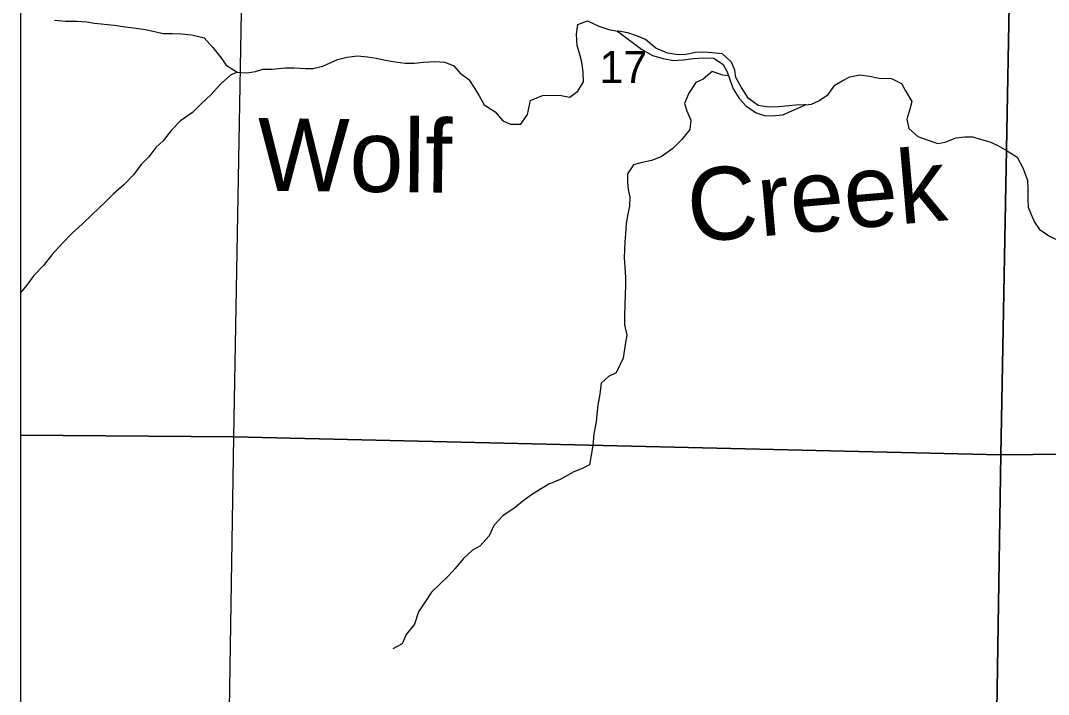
# Model space of a CAD drawing. Extents: x 1772825 to 1773716, y 1138558 to 1139032.
# Drawn here: x 1772825.358 to 1772826.028, y 1138562.479 to 1138562.918 of the extents above; entities that cross this region are included whole.
import ezdxf

# ---------------------------------------------------------------- set-up
doc = ezdxf.new("R2010")
doc.units = 0
for name, color, linetype in [('GM_X_Minor_River', 7, 'Continuous'), ('GM_X_Minor_River_Text', 7, 'Continuous'), ('GM_X_Section', 7, 'Continuous'), ('GM_X_Section_Text', 7, 'Continuous'), ('GM_X_Township', 7, 'Continuous')]:
    doc.layers.add(name, color=color, linetype=linetype)

msp = doc.modelspace()

# ---------------------------------------------------------------- linework, layer by layer
at = {"layer": 'GM_X_Minor_River'}
for points in [[(1772825.38013, 1138562.91789), (1772825.38714, 1138562.91729), (1772825.39453, 1138562.91725), (1772825.40116, 1138562.91684), (1772825.40608, 1138562.91587), (1772825.41896, 1138562.91467), (1772825.42634, 1138562.91349), (1772825.43316, 1138562.9127), (1772825.43941, 1138562.91192), (1772825.44604, 1138562.91037), (1772825.45096, 1138562.9092), (1772825.45702, 1138562.90918), (1772825.46252, 1138562.90896), (1772825.46952, 1138562.90836), (1772825.47747, 1138562.90642), (1772825.48332, 1138562.90013), (1772825.48841, 1138562.89366), (1772825.4918, 1138562.88852), (1772825.49917, 1138562.88412), (1772825.50542, 1138562.88353), (1772825.51111, 1138562.88445)], [(1772825.51111, 1138562.88445), (1772825.51585, 1138562.88594), (1772825.52191, 1138562.88591), (1772825.53064, 1138562.88682), (1772825.53613, 1138562.88679), (1772825.54371, 1138562.88638), (1772825.54844, 1138562.88636), (1772825.55489, 1138562.88784), (1772825.56439, 1138562.89235), (1772825.57046, 1138562.89384), (1772825.57747, 1138562.89475), (1772825.5841, 1138562.89396), (1772825.58959, 1138562.89318), (1772825.59584, 1138562.89182), (1772825.60209, 1138562.89084), (1772825.60852, 1138562.88986), (1772825.61459, 1138562.88983), (1772825.62047, 1138562.89057), (1772825.62786, 1138562.89091), (1772825.63449, 1138562.8905), (1772825.64035, 1138562.88819), (1772825.6445, 1138562.88343), (1772825.64998, 1138562.87923), (1772825.65374, 1138562.87371), (1772825.65675, 1138562.86858), (1772825.66014, 1138562.86268), (1772825.66713, 1138562.85828), (1772825.67222, 1138562.85238), (1772825.67714, 1138562.85008), (1772825.68396, 1138562.85005), (1772825.68834, 1138562.85648), (1772825.69028, 1138562.86557), (1772825.69806, 1138562.86876), (1772825.7045, 1138562.86911), (1772825.71019, 1138562.86889), (1772825.71587, 1138562.86773), (1772825.72119, 1138562.87169), (1772825.72481, 1138562.87774), (1772825.72465, 1138562.884), (1772825.72373, 1138562.89064), (1772825.72243, 1138562.89558), (1772825.72056, 1138562.90147), (1772825.72021, 1138562.90887), (1772825.72099, 1138562.91513), (1772825.72745, 1138562.91756), (1772825.73482, 1138562.91392), (1772825.74126, 1138562.91181), (1772825.74685, 1138562.91076)], [(1772825.74685, 1138562.91076), (1772825.75728, 1138562.90286), (1772825.76256, 1138562.89903), (1772825.76974, 1138562.89481), (1772825.77674, 1138562.89287), (1772825.78336, 1138562.89169), (1772825.78981, 1138562.89203), (1772825.79644, 1138562.89294), (1772825.8027, 1138562.89347), (1772825.8097, 1138562.89305), (1772825.81575, 1138562.88903), (1772825.81837, 1138562.88427), (1772825.82024, 1138562.87932), (1772825.82229, 1138562.87324), (1772825.82642, 1138562.86676), (1772825.83056, 1138562.86199), (1772825.83736, 1138562.85759), (1772825.84341, 1138562.85565), (1772825.84985, 1138562.8558), (1772825.85459, 1138562.85634), (1772825.86944, 1138562.86274)], [(1772825.86944, 1138562.86274), (1772825.86857, 1138562.86264), (1772825.86326, 1138562.86247), (1772825.85852, 1138562.86212), (1772825.85208, 1138562.86139), (1772825.84544, 1138562.86123), (1772825.83863, 1138562.86221), (1772825.83239, 1138562.86698), (1772825.82769, 1138562.87402), (1772825.82411, 1138562.88049), (1772825.82338, 1138562.88524), (1772825.82132, 1138562.89056), (1772825.81546, 1138562.8959), (1772825.80865, 1138562.89669), (1772825.80296, 1138562.89709), (1772825.79785, 1138562.89693), (1772825.7914, 1138562.89563), (1772825.78666, 1138562.89528), (1772825.77947, 1138562.89645), (1772825.7719, 1138562.89971), (1772825.7651, 1138562.90524), (1772825.76, 1138562.90754), (1772825.75375, 1138562.90966), (1772825.7475, 1138562.91064), (1772825.74685, 1138562.91076)], [(1772825.49917, 1138562.88412), (1772825.4948, 1138562.88206), (1772825.48834, 1138562.8764), (1772825.48186, 1138562.86922), (1772825.47559, 1138562.86337), (1772825.46988, 1138562.85771), (1772825.46208, 1138562.85224), (1772825.456, 1138562.84601), (1772825.45085, 1138562.8394), (1772825.44609, 1138562.83487), (1772825.44152, 1138562.82882), (1772825.43657, 1138562.82391), (1772825.43162, 1138562.81711), (1772825.42534, 1138562.81088), (1772825.4183, 1138562.80446), (1772825.41278, 1138562.79917), (1772825.40479, 1138562.79162), (1772825.39813, 1138562.78502), (1772825.39186, 1138562.77936), (1772825.385, 1138562.77237), (1772825.37834, 1138562.765), (1772825.37282, 1138562.75801), (1772825.36654, 1138562.75159), (1772825.36177, 1138562.74497), (1772825.35791, 1138562.74035)], [(1772825.81932, 1138562.88174), (1772825.81552, 1138562.88201), (1772825.80871, 1138562.88452), (1772825.80281, 1138562.87943), (1772825.79806, 1138562.87737), (1772825.79347, 1138562.87038), (1772825.79059, 1138562.86357), (1772825.79208, 1138562.85882), (1772825.7947, 1138562.85273), (1772825.7941, 1138562.84666), (1772825.78895, 1138562.84006), (1772825.78304, 1138562.8344), (1772825.77543, 1138562.82894), (1772825.76916, 1138562.82652), (1772825.76215, 1138562.82504), (1772825.7574, 1138562.82356), (1772825.75339, 1138562.8177), (1772825.75336, 1138562.81258), (1772825.7539, 1138562.80764), (1772825.75501, 1138562.8027), (1772825.75479, 1138562.79682), (1772825.75362, 1138562.7917), (1772825.75264, 1138562.78545), (1772825.75222, 1138562.77881), (1772825.75182, 1138562.7735), (1772825.7516, 1138562.76838), (1772825.75138, 1138562.76307), (1772825.75172, 1138562.757), (1772825.75206, 1138562.75036), (1772825.75222, 1138562.74485), (1772825.752, 1138562.73935), (1772825.75177, 1138562.73233), (1772825.75155, 1138562.72551), (1772825.75151, 1138562.71944), (1772825.75299, 1138562.7126), (1772825.75201, 1138562.70653), (1772825.75065, 1138562.69776)], [(1772825.86944, 1138562.86274), (1772825.87331, 1138562.86318), (1772825.87805, 1138562.86544), (1772825.88432, 1138562.86939), (1772825.88852, 1138562.87563), (1772825.89346, 1138562.87845), (1772825.89839, 1138562.88089), (1772825.90484, 1138562.88238), (1772825.91109, 1138562.8814), (1772825.91753, 1138562.88004), (1772825.92548, 1138562.87982), (1772825.9321, 1138562.87656), (1772825.93454, 1138562.87181), (1772825.93868, 1138562.86496), (1772825.93753, 1138562.86003), (1772825.93541, 1138562.8534), (1772825.93671, 1138562.84733), (1772825.94276, 1138562.84218), (1772825.94881, 1138562.83987), (1772825.95562, 1138562.83756), (1772825.96055, 1138562.83849), (1772825.96738, 1138562.8413), (1772825.97326, 1138562.84184), (1772825.97838, 1138562.84182), (1772825.98406, 1138562.84027), (1772825.98954, 1138562.83873), (1772825.99484, 1138562.83624), (1772826.00089, 1138562.83279), (1772826.0075, 1138562.82859), (1772826.01107, 1138562.82174), (1772826.01407, 1138562.81357), (1772826.01442, 1138562.80788)], [(1772826.01442, 1138562.80788), (1772826.01439, 1138562.80124), (1772826.01456, 1138562.79612), (1772826.01644, 1138562.79137), (1772826.01869, 1138562.78623), (1772826.02189, 1138562.78147), (1772826.02888, 1138562.77689), (1772826.03436, 1138562.7744), (1772826.04003, 1138562.76906), (1772826.04721, 1138562.76409), (1772826.05362, 1138562.75761), (1772826.06061, 1138562.75322), (1772826.06723, 1138562.74977), (1772826.07365, 1138562.74443), (1772826.07894, 1138562.74042), (1772826.08536, 1138562.73508), (1772826.09253, 1138562.72764), (1772826.09952, 1138562.72306), (1772826.10518, 1138562.71734), (1772826.10895, 1138562.71239), (1772826.11384, 1138562.7063), (1772826.1198, 1138562.69444)], [(1772825.75065, 1138562.69776), (1772825.74603, 1138562.68816), (1772825.74109, 1138562.68573), (1772825.73633, 1138562.6814), (1772825.73534, 1138562.67419), (1772825.73417, 1138562.66699), (1772825.73338, 1138562.66092), (1772825.73297, 1138562.65618), (1772825.7316, 1138562.64841), (1772825.7308, 1138562.64083), (1772825.72982, 1138562.63457), (1772825.72864, 1138562.62813), (1772825.72351, 1138562.6257), (1772825.71839, 1138562.62364), (1772825.70964, 1138562.61876), (1772825.70224, 1138562.61558), (1772825.69672, 1138562.61239), (1772825.69026, 1138562.60826), (1772825.68531, 1138562.60449), (1772825.68017, 1138562.60035), (1772825.67219, 1138562.59509), (1772825.66628, 1138562.58868), (1772825.6634, 1138562.58205), (1772825.6573, 1138562.57526), (1772825.65236, 1138562.57264), (1772825.64626, 1138562.56698), (1772825.64111, 1138562.56076), (1772825.63654, 1138562.55566), (1772825.6312, 1138562.55057), (1772825.62568, 1138562.54529), (1772825.62166, 1138562.53906), (1772825.61727, 1138562.53245), (1772825.61457, 1138562.52449), (1772825.60923, 1138562.5177), (1772825.60654, 1138562.51164), (1772825.60046, 1138562.50827)]]:
    msp.add_lwpolyline(points, dxfattribs=at)
at = {"layer": 'GM_X_Section'}
for p, q in [((1772825.35791, 1138563.15498), (1772825.35791, 1138562.64747)), ((1772825.35791, 1138562.64747), (1772825.35791, 1138562.14426))]:
    msp.add_line(p, q, dxfattribs=at)
for points in [[(1772825.35791, 1138562.64747), (1772825.49688, 1138562.64649), (1772825.50612, 1138563.15213), (1772825.35791, 1138563.15498)], [(1772825.35791, 1138562.14426), (1772825.48896, 1138562.1422), (1772825.49688, 1138562.64649), (1772825.35791, 1138562.64747)]]:
    msp.add_lwpolyline(points, dxfattribs=at)
for points in [[(1772826.00619, 1138563.13835), (1772825.99677, 1138562.63482), (1772825.49688, 1138562.64649), (1772825.50612, 1138563.15213)], [(1772826.50172, 1138563.14184), (1772826.49968, 1138562.63999), (1772825.99677, 1138562.63482), (1772826.00619, 1138563.13835)], [(1772825.49688, 1138562.64649), (1772825.99677, 1138562.63482), (1772825.98889, 1138562.13488), (1772825.48896, 1138562.1422)], [(1772825.99677, 1138562.63482), (1772826.49968, 1138562.63999), (1772826.49189, 1138562.13379), (1772825.98889, 1138562.13488)]]:
    msp.add_lwpolyline(points, close=True, dxfattribs=at)
at = {"layer": 'GM_X_Township'}
msp.add_line((1772825.35791, 1138564.139), (1772825.35791, 1138561.13797), dxfattribs=at)

# ---------------------------------------------------------------- texts
at = {"layer": 'GM_X_Minor_River_Text'}
for s, rotation, p in [('Wolf', 359.44735, (1772825.51228, 1138562.80675)), ('Creek', 4.98874, (1772825.79439, 1138562.77296))]:
    msp.add_text(s, height=0.047369, rotation=rotation, dxfattribs=at).set_placement(p)
at = {"layer": 'GM_X_Section_Text'}
msp.add_text('17', height=0.020928, rotation=0.00001, dxfattribs=at).set_placement((1772825.73521, 1138562.87691))

doc.saveas('drawing.dxf')
